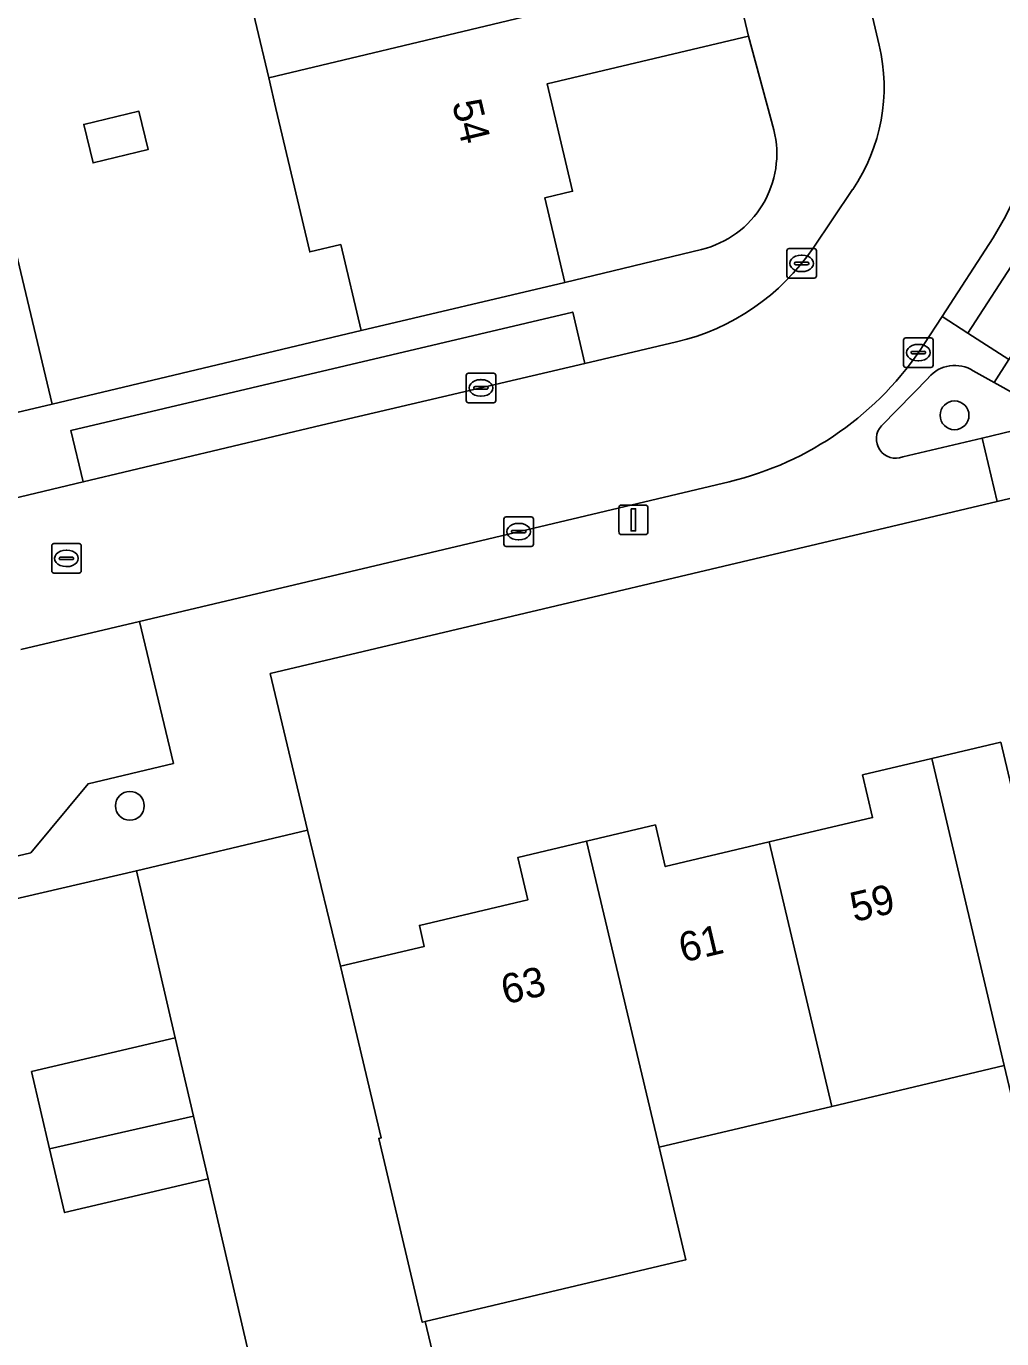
# Model space of a CAD drawing. Extents: x 158472 to 159562, y 388525 to 389606.
# Drawn here: x 159436.21 to 159469.28, y 388676.99 to 388721.48 of the extents above; entities that cross this region are included whole.
import ezdxf

# ---------------------------------------------------------------- set-up
doc = ezdxf.new("R2010")
doc.units = 0
for name, color, linetype in [('IMGEO_Boom', 7, 'Continuous'), ('IMGEO_Erf', 7, 'Continuous'), ('IMGEO_Kolk', 7, 'Continuous'), ('IMGEO_Lichtmast', 7, 'Continuous'), ('IMGEO_Pand', 7, 'Continuous'), ('IMGEO_Pand_nummerreeks', 7, 'Continuous'), ('IMGEO_Parkeervlak_open', 7, 'Continuous'), ('IMGEO_Rijbaan_lokaal_open', 7, 'Continuous'), ('IMGEO_Rioolput', 7, 'Continuous'), ('IMGEO_Verkeerseiland_open', 7, 'Continuous'), ('IMGEO_Voetpad_open', 7, 'Continuous')]:
    doc.layers.add(name, color=color, linetype=linetype)

msp = doc.modelspace()

# ---------------------------------------------------------------- linework, layer by layer
at = {"layer": 'IMGEO_Boom'}
for centre in [(159467.68, 388708.291), (159439.722, 388695.053)]:
    msp.add_circle(centre, 0.489, dxfattribs=at)
at = {"layer": 'IMGEO_Erf'}
for points in [[(159443.048, 388725.577), (159441.67, 388731.422), (159440.251, 388737.438), (159430.784, 388735.174), (159431.457, 388732.399), (159434.491, 388733.097), (159435.162, 388730.175), (159432.128, 388729.477), (159437.093, 388708.671), (159447.559, 388711.163), (159446.871, 388714.078), (159445.819, 388713.829), (159444.671, 388718.696), (159444.428, 388719.727)], [(159440.028, 388718.598), (159440.34, 388717.297), (159438.473, 388716.849), (159438.161, 388718.151)]]:
    msp.add_lwpolyline(points, close=True, dxfattribs=at)
for points in [[(159461.556, 388717.965), (159460.695, 388721.138), (159453.87, 388719.529), (159454.73, 388715.883), (159453.789, 388715.661), (159454.466, 388712.793), (159459.105, 388713.912)], [(159473.944, 388706.509), (159469.124, 388705.368), (159444.479, 388699.534), (159445.747, 388694.229), (159446.866, 388689.616), (159449.704, 388690.287), (159449.536, 388690.999), (159453.218, 388691.869), (159452.88, 388693.304), (159455.203, 388693.853), (159457.538, 388694.404), (159457.87, 388692.996), (159461.395, 388693.829), (159464.901, 388694.657), (159464.56, 388696.1), (159466.908, 388696.655), (159469.246, 388697.207), (159469.596, 388695.73)], [(159443.964, 388675.592), (159442.377, 388682.406), (159437.507, 388681.265), (159437.001, 388683.424), (159436.388, 388686.043), (159441.258, 388687.183), (159439.944, 388692.851), (159428.053, 388690.09), (159426.229, 388689.666), (159422.033, 388688.657), (159422.539, 388686.497), (159423.844, 388686.802), (159425.263, 388680.76), (159425.304, 388680.587), (159426.244, 388680.807), (159427.561, 388675.181)], [(159469.368, 388686.246), (159463.516, 388684.863), (159457.663, 388683.48), (159458.569, 388679.658), (159458.517, 388679.646), (159452.031, 388678.112), (159449.73, 388677.568), (159453.824, 388660.442)]]:
    msp.add_lwpolyline(points, dxfattribs=at)
msp.add_arc((159458.315, 388717.158), 3.34, 283.6875, 13.9866, dxfattribs=at)
at = {"layer": 'IMGEO_Kolk'}
for p, q in [((159461.997, 388713.014), (159461.997, 388713.866)), ((159462.072, 388713.94), (159462.924, 388713.94)), ((159462.998, 388713.866), (159462.998, 388713.014)), ((159462.256, 388713.434), (159462.256, 388713.446)), ((159462.694, 388713.397), (159462.296, 388713.397)), ((159462.299, 388713.483), (159462.697, 388713.483)), ((159462.485, 388713.72), (159462.51, 388713.72)), ((159462.74, 388713.446), (159462.74, 388713.434)), ((159462.924, 388712.94), (159462.072, 388712.94)), ((159462.508, 388713.16), (159462.483, 388713.16)), ((159465.953, 388709.99), (159465.953, 388710.842)), ((159466.028, 388710.916), (159466.88, 388710.916)), ((159466.441, 388710.696), (159466.466, 388710.696)), ((159466.954, 388710.842), (159466.954, 388709.99)), ((159466.212, 388710.41), (159466.212, 388710.422)), ((159466.65, 388710.373), (159466.252, 388710.373)), ((159466.255, 388710.459), (159466.653, 388710.459)), ((159466.696, 388710.422), (159466.696, 388710.41)), ((159466.88, 388709.916), (159466.028, 388709.916)), ((159466.464, 388710.136), (159466.439, 388710.136)), ((159451.124, 388708.793), (159451.124, 388709.645)), ((159451.199, 388709.719), (159452.051, 388709.719)), ((159451.612, 388709.499), (159451.637, 388709.499)), ((159452.125, 388709.645), (159452.125, 388708.793)), ((159451.383, 388709.213), (159451.383, 388709.225)), ((159451.821, 388709.176), (159451.423, 388709.176)), ((159451.426, 388709.262), (159451.824, 388709.262)), ((159451.635, 388708.939), (159451.61, 388708.939)), ((159451.867, 388709.225), (159451.867, 388709.213)), ((159452.051, 388708.719), (159451.199, 388708.719)), ((159452.403, 388703.922), (159452.403, 388704.774)), ((159452.478, 388704.848), (159453.33, 388704.848)), ((159452.891, 388704.628), (159452.916, 388704.628)), ((159453.404, 388704.774), (159453.404, 388703.922)), ((159452.662, 388704.342), (159452.662, 388704.354)), ((159453.1, 388704.305), (159452.702, 388704.305)), ((159452.705, 388704.391), (159453.103, 388704.391)), ((159452.914, 388704.068), (159452.889, 388704.068)), ((159453.146, 388704.354), (159453.146, 388704.342)), ((159453.33, 388703.848), (159452.478, 388703.848))]:
    msp.add_line(p, q, dxfattribs=at)
for points in [[(159461.997, 388713.014), (159461.997, 388713.866)], [(159462.072, 388713.94), (159462.924, 388713.94)], [(159462.998, 388713.866), (159462.998, 388713.014)], [(159462.924, 388712.94), (159462.072, 388712.94)], [(159465.953, 388709.99), (159465.953, 388710.842)], [(159466.028, 388710.916), (159466.88, 388710.916)], [(159466.954, 388710.842), (159466.954, 388709.99)], [(159466.88, 388709.916), (159466.028, 388709.916)], [(159451.124, 388708.793), (159451.124, 388709.645)], [(159451.199, 388709.719), (159452.051, 388709.719)], [(159452.125, 388709.645), (159452.125, 388708.793)], [(159452.051, 388708.719), (159451.199, 388708.719)], [(159452.403, 388703.922), (159452.403, 388704.774)], [(159452.478, 388704.848), (159453.33, 388704.848)], [(159453.404, 388704.774), (159453.404, 388703.922)], [(159453.33, 388703.848), (159452.478, 388703.848)]]:
    msp.add_lwpolyline(points, dxfattribs=at)
for centre, radius, start, end in [((159462.074, 388713.864), 0.0765, 91.552, 178.448), ((159462.074, 388713.864), 0.0765, 91.552, 178.448), ((159462.922, 388713.864), 0.0765, 1.552, 88.448), ((159462.922, 388713.864), 0.0765, 1.552, 88.448), ((159462.296, 388713.443), 0.0403, 85.8775, 175.7526), ((159462.293, 388713.433), 0.0366, 178.938, 274.7102), ((159462.697, 388713.44), 0.043, 264.8664, 352.4533), ((159462.701, 388713.445), 0.0386, 1.7309, 96.639), ((159462.074, 388713.016), 0.0765, 181.552, 268.448), ((159462.074, 388713.016), 0.0765, 181.552, 268.448), ((159462.922, 388713.016), 0.0765, 271.552, 358.448), ((159462.922, 388713.016), 0.0765, 271.552, 358.448), ((159466.03, 388710.84), 0.0765, 91.552, 178.448), ((159466.03, 388710.84), 0.0765, 91.552, 178.448), ((159466.878, 388710.84), 0.0765, 1.552, 88.448), ((159466.878, 388710.84), 0.0765, 1.552, 88.448), ((159466.252, 388710.419), 0.0403, 85.8775, 175.7526), ((159466.249, 388710.409), 0.0366, 178.938, 274.7102), ((159466.653, 388710.416), 0.043, 264.8664, 352.4533), ((159466.657, 388710.421), 0.0386, 1.7309, 96.639), ((159466.03, 388709.992), 0.0765, 181.552, 268.448), ((159466.03, 388709.992), 0.0765, 181.552, 268.448), ((159466.878, 388709.992), 0.0765, 271.552, 358.448), ((159466.878, 388709.992), 0.0765, 271.552, 358.448), ((159451.201, 388709.643), 0.0765, 91.552, 178.448), ((159451.201, 388709.643), 0.0765, 91.552, 178.448), ((159452.049, 388709.643), 0.0765, 1.552, 88.448), ((159452.049, 388709.643), 0.0765, 1.552, 88.448), ((159451.423, 388709.222), 0.0403, 85.8775, 175.7526), ((159451.42, 388709.212), 0.0366, 178.938, 274.7102), ((159451.824, 388709.219), 0.043, 264.8664, 352.4533), ((159451.828, 388709.224), 0.0386, 1.7309, 96.639), ((159451.201, 388708.795), 0.0765, 181.552, 268.448), ((159451.201, 388708.795), 0.0765, 181.552, 268.448), ((159452.049, 388708.795), 0.0765, 271.552, 358.448), ((159452.049, 388708.795), 0.0765, 271.552, 358.448), ((159452.48, 388704.772), 0.0765, 91.552, 178.448), ((159452.48, 388704.772), 0.0765, 91.552, 178.448), ((159453.328, 388704.772), 0.0765, 1.552, 88.448), ((159453.328, 388704.772), 0.0765, 1.552, 88.448), ((159452.702, 388704.351), 0.0403, 85.8775, 175.7526), ((159452.699, 388704.341), 0.0366, 178.938, 274.7102), ((159453.103, 388704.348), 0.043, 264.8664, 352.4533), ((159453.107, 388704.353), 0.0386, 1.7309, 96.639), ((159452.48, 388703.924), 0.0765, 181.552, 268.448), ((159452.48, 388703.924), 0.0765, 181.552, 268.448), ((159453.328, 388703.924), 0.0765, 271.552, 358.448), ((159453.328, 388703.924), 0.0765, 271.552, 358.448)]:
    msp.add_arc(centre, radius, start, end, dxfattribs=at)
for centre, major_axis, ratio, start_param, end_param in [((159462.484, 388713.44), (-0.387, 0.002), 0.722429, 4.712389, 7.853982), ((159462.509, 388713.44), (-0.39, 0.002), 0.717154, 1.570796, 4.712389), ((159466.44, 388710.416), (-0.387, 0.002), 0.722429, 4.712389, 7.853982), ((159466.465, 388710.416), (-0.39, 0.002), 0.717154, 1.570796, 4.712389), ((159451.611, 388709.219), (-0.387, 0.002), 0.722429, 4.712389, 7.853982), ((159451.636, 388709.219), (-0.39, 0.002), 0.717154, 1.570796, 4.712389), ((159452.89, 388704.348), (-0.387, 0.002), 0.722429, 4.712389, 7.853982), ((159452.915, 388704.348), (-0.39, 0.002), 0.717154, 1.570796, 4.712389)]:
    msp.add_ellipse(centre, major_axis=major_axis, ratio=ratio, start_param=start_param, end_param=end_param, dxfattribs=at)
at = {"layer": 'IMGEO_Lichtmast'}
for p, q in [((159456.297, 388704.348), (159456.297, 388705.148)), ((159456.297, 388705.148), (159456.297, 388704.348)), ((159456.397, 388705.248), (159457.187, 388705.248)), ((159457.187, 388705.248), (159456.397, 388705.248)), ((159457.287, 388705.148), (159457.287, 388704.348)), ((159457.287, 388704.348), (159457.287, 388705.148)), ((159457.187, 388704.248), (159456.397, 388704.248)), ((159456.397, 388704.248), (159457.187, 388704.248))]:
    msp.add_line(p, q, dxfattribs=at)
msp.add_lwpolyline([(159456.717, 388705.123), (159456.867, 388705.123), (159456.867, 388704.373), (159456.717, 388704.373), (159456.717, 388705.123)], dxfattribs=at)
for centre, start, end in [((159456.397, 388705.148), 90, 180), ((159456.397, 388705.148), 90, 180), ((159457.187, 388705.148), 0, 90), ((159457.187, 388705.148), 360, 90), ((159456.397, 388704.348), 180, 270), ((159456.397, 388704.348), 180, 270), ((159457.187, 388704.348), 270, 0), ((159457.187, 388704.348), 270, 0)]:
    msp.add_arc(centre, 0.1, start, end, dxfattribs=at)
at = {"layer": 'IMGEO_Pand'}
for points in [[(159443.048, 388725.577), (159444.428, 388719.727), (159460.139, 388723.494), (159459.588, 388725.831), (159452.769, 388724.223), (159451.944, 388727.721)], [(159460.139, 388723.494), (159444.428, 388719.727), (159444.671, 388718.696), (159445.819, 388713.829), (159446.871, 388714.078), (159447.559, 388711.163), (159454.466, 388712.793), (159453.789, 388715.661), (159454.73, 388715.883), (159453.87, 388719.529), (159460.695, 388721.138)], [(159438.161, 388718.151), (159438.473, 388716.849), (159440.34, 388717.297), (159440.028, 388718.598)], [(159469.368, 388686.246), (159470.309, 388682.265), (159476.251, 388683.669), (159475.31, 388687.65), (159473.2, 388696.582), (159469.596, 388695.73), (159469.246, 388697.207), (159466.908, 388696.655)], [(159461.395, 388693.829), (159463.516, 388684.863), (159469.368, 388686.246), (159466.908, 388696.655), (159464.56, 388696.1), (159464.901, 388694.657)], [(159461.395, 388693.829), (159457.87, 388692.996), (159457.538, 388694.404), (159455.203, 388693.853), (159457.663, 388683.48), (159463.516, 388684.863)], [(159455.203, 388693.853), (159452.88, 388693.304), (159453.218, 388691.869), (159449.536, 388690.999), (159449.704, 388690.287), (159446.866, 388689.616), (159448.241, 388683.798), (159448.162, 388683.779), (159449.635, 388677.546), (159449.73, 388677.568), (159452.031, 388678.112), (159458.517, 388679.646), (159458.569, 388679.658), (159457.663, 388683.48)], [(159441.879, 388684.53), (159441.258, 388687.183), (159436.388, 388686.043), (159437.001, 388683.424)], [(159441.879, 388684.53), (159437.001, 388683.424), (159437.507, 388681.265), (159442.377, 388682.406)]]:
    msp.add_lwpolyline(points, close=True, dxfattribs=at)
at = {"layer": 'IMGEO_Parkeervlak_open'}
msp.add_lwpolyline([(159455.148, 388710.047), (159454.734, 388711.792), (159437.724, 388707.776), (159438.14, 388706.032), (159446.222, 388707.951)], close=True, dxfattribs=at)
msp.add_lwpolyline([(159433.958, 388692.891), (159436.362, 388693.462), (159438.303, 388695.8), (159441.2, 388696.489), (159440.054, 388701.305), (159436.03, 388700.352)], dxfattribs=at)
at = {"layer": 'IMGEO_Rijbaan_lokaal_open'}
for points in [[(159470.187, 388721.494), (159469.607, 388723.805), (159469.235, 388725.364), (159464.329, 388724.204), (159465.125, 388720.838)], [(159476.434, 388714.882), (159474.011, 388716.782), (159473.838, 388716.897), (159469.521, 388710.179), (159469.023, 388709.404), (159469.816, 388708.961)], [(159466.637, 388710.687), (159467.257, 388711.64), (159468.989, 388714.305), (159469.41, 388715.025), (159469.766, 388715.78), (159469.9, 388716.121)], [(159464.226, 388715.944), (159462.882, 388713.961)], [(159458.257, 388710.777), (159455.148, 388710.047), (159446.222, 388707.951), (159438.14, 388706.032), (159433.596, 388704.953)], [(159469.649, 388707.761), (159468.616, 388707.517), (159469.124, 388705.368), (159473.944, 388706.509), (159481.42, 388675.178), (159484.333, 388675.866), (159487.246, 388676.555), (159490.159, 388677.243), (159493.072, 388677.931), (159493.486, 388676.178), (159496.263, 388676.824)], [(159436.03, 388700.352), (159440.054, 388701.305), (159451.418, 388703.995), (159460.039, 388706.04)]]:
    msp.add_lwpolyline(points, dxfattribs=at)
msp.add_lwpolyline([(159449.73, 388677.568), (159449.635, 388677.546), (159448.162, 388683.779), (159448.241, 388683.798), (159446.866, 388689.616), (159445.747, 388694.229), (159439.944, 388692.851), (159441.258, 388687.183), (159441.879, 388684.53), (159442.377, 388682.406), (159443.964, 388675.592), (159444.557, 388673.06), (159445.127, 388670.625), (159446.23, 388665.751), (159450.364, 388666.714), (159451.933, 388660.012), (159453.824, 388660.442)], close=True, dxfattribs=at)
for centre, radius, start, end in [((159459.113, 388719.413), 6.179, 325.8474, 13.3349), ((159456.488, 388718.298), 7.726, 283.2375, 325.8521), ((159457.539, 388716.597), 10.848, 283.3212, 326.9933)]:
    msp.add_arc(centre, radius, start, end, dxfattribs=at)
at = {"layer": 'IMGEO_Rioolput'}
for p, q in [((159437.071, 388703.015), (159437.071, 388703.867)), ((159437.146, 388703.941), (159437.998, 388703.941)), ((159437.559, 388703.721), (159437.584, 388703.721)), ((159438.072, 388703.867), (159438.072, 388703.015)), ((159437.33, 388703.435), (159437.33, 388703.447)), ((159437.768, 388703.398), (159437.37, 388703.398)), ((159437.373, 388703.484), (159437.771, 388703.484)), ((159437.582, 388703.161), (159437.557, 388703.161)), ((159437.814, 388703.447), (159437.814, 388703.435)), ((159437.998, 388702.941), (159437.146, 388702.941))]:
    msp.add_line(p, q, dxfattribs=at)
for points in [[(159437.071, 388703.015), (159437.071, 388703.867)], [(159437.146, 388703.941), (159437.998, 388703.941)], [(159438.072, 388703.867), (159438.072, 388703.015)], [(159437.998, 388702.941), (159437.146, 388702.941)]]:
    msp.add_lwpolyline(points, dxfattribs=at)
for centre, radius, start, end in [((159437.148, 388703.865), 0.0765, 91.552, 178.448), ((159437.148, 388703.865), 0.0765, 91.552, 178.448), ((159437.996, 388703.865), 0.0765, 1.552, 88.448), ((159437.996, 388703.865), 0.0765, 1.552, 88.448), ((159437.37, 388703.444), 0.0403, 85.8775, 175.7526), ((159437.367, 388703.434), 0.0366, 178.938, 274.7102), ((159437.771, 388703.441), 0.043, 264.8664, 352.4533), ((159437.775, 388703.446), 0.0386, 1.7309, 96.639), ((159437.148, 388703.017), 0.0765, 181.552, 268.448), ((159437.148, 388703.017), 0.0765, 181.552, 268.448), ((159437.996, 388703.017), 0.0765, 271.552, 358.448), ((159437.996, 388703.017), 0.0765, 271.552, 358.448)]:
    msp.add_arc(centre, radius, start, end, dxfattribs=at)
for centre, major_axis, ratio, start_param, end_param in [((159437.558, 388703.441), (-0.387, 0.002), 0.722429, 4.712389, 7.853982), ((159437.583, 388703.441), (-0.39, 0.002), 0.717154, 1.570796, 4.712389)]:
    msp.add_ellipse(centre, major_axis=major_axis, ratio=ratio, start_param=start_param, end_param=end_param, dxfattribs=at)
at = {"layer": 'IMGEO_Verkeerseiland_open'}
for points in [[(159469.816, 388708.961), (159469.023, 388709.404), (159468.317, 388709.798)], [(159466.803, 388709.572), (159465.2, 388707.937)], [(159465.925, 388706.88), (159468.616, 388707.517), (159469.649, 388707.761)]]:
    msp.add_lwpolyline(points, dxfattribs=at)
for centre, radius, start, end in [((159467.69, 388708.814), 1.167, 57.4989, 139.4812), ((159465.687, 388707.494), 0.658, 137.6696, 291.2232)]:
    msp.add_arc(centre, radius, start, end, dxfattribs=at)
at = {"layer": 'IMGEO_Voetpad_open'}
for points in [[(159465.125, 388720.838), (159464.329, 388724.204), (159463.689, 388726.909), (159461.493, 388736.196), (159459.893, 388735.818), (159457.307, 388735.232), (159457.871, 388732.84), (159459.588, 388725.831), (159460.139, 388723.494), (159460.695, 388721.138), (159461.556, 388717.965)], [(159429.97, 388732.509), (159433.412, 388718.04), (159433.481, 388717.747), (159433.96, 388715.708), (159435.103, 388710.84), (159435.698, 388708.339), (159437.093, 388708.671), (159432.128, 388729.477)], [(159469.9, 388716.121), (159470.868, 388715.741), (159470.331, 388714.54), (159469.861, 388713.738), (159468.129, 388711.073), (159469.521, 388710.179), (159473.838, 388716.897)], [(159462.882, 388713.961), (159464.226, 388715.944)], [(159459.105, 388713.912), (159454.466, 388712.793), (159447.559, 388711.163), (159437.093, 388708.671), (159435.698, 388708.339), (159430.871, 388707.19), (159426.969, 388700.763), (159424.479, 388700.126), (159422.143, 388699.577), (159419.808, 388699.029), (159389.445, 388691.806), (159387.108, 388691.257), (159384.774, 388690.709), (159374.616, 388688.218), (159373.157, 388687.693)], [(159433.596, 388704.953), (159438.14, 388706.032), (159437.724, 388707.776), (159454.734, 388711.792), (159455.148, 388710.047), (159458.257, 388710.777)], [(159468.317, 388709.798), (159469.023, 388709.404), (159469.521, 388710.179), (159468.129, 388711.073), (159467.257, 388711.64), (159466.637, 388710.687)], [(159465.2, 388707.937), (159466.803, 388709.572)], [(159372.739, 388682.36), (159372.562, 388681.892), (159372.207, 388679.668), (159372.903, 388677.16), (159377.75, 388678.214), (159402.664, 388683.954), (159410.645, 388685.894), (159414.657, 388686.898), (159422.033, 388688.657), (159426.229, 388689.666), (159428.053, 388690.09), (159439.944, 388692.851), (159445.747, 388694.229), (159444.479, 388699.534), (159469.124, 388705.368), (159468.616, 388707.517), (159465.925, 388706.88)], [(159460.039, 388706.04), (159451.418, 388703.995), (159440.054, 388701.305), (159441.2, 388696.489), (159438.303, 388695.8), (159436.362, 388693.462), (159433.958, 388692.891), (159430.253, 388692.011), (159410.118, 388687.229), (159409.757, 388688.743), (159402.12, 388686.945), (159401.813, 388686.872), (159402.173, 388685.359), (159378.129, 388679.645), (159377.701, 388681.449)]]:
    msp.add_lwpolyline(points, dxfattribs=at)
msp.add_lwpolyline([(159469.9, 388716.121), (159469.766, 388715.78), (159469.41, 388715.025), (159468.989, 388714.305), (159467.257, 388711.64), (159468.129, 388711.073), (159469.861, 388713.738), (159470.331, 388714.54), (159470.868, 388715.741)], close=True, dxfattribs=at)
for centre, radius, start, end in [((159459.113, 388719.413), 6.179, 325.8474, 13.3349), ((159458.315, 388717.158), 3.34, 283.6875, 13.9866), ((159456.488, 388718.298), 7.726, 283.2375, 325.8521), ((159457.539, 388716.597), 10.848, 283.3212, 326.9933), ((159467.69, 388708.814), 1.167, 57.4989, 139.4812), ((159465.687, 388707.494), 0.658, 137.6696, 291.2232)]:
    msp.add_arc(centre, radius, start, end, dxfattribs=at)

# ---------------------------------------------------------------- texts
at = {"layer": 'IMGEO_Pand_nummerreeks'}
for s, rotation, p in [('54', 283.4701, (159450.64, 388718.877)), ('59', 13.2749, (159464.275, 388691.107)), ('61', 13.2749, (159458.469, 388689.737)), ('63', 13.2754, (159452.444, 388688.315))]:
    msp.add_text(s, height=1, rotation=rotation, dxfattribs=at).set_placement(p)

doc.saveas('drawing.dxf')
